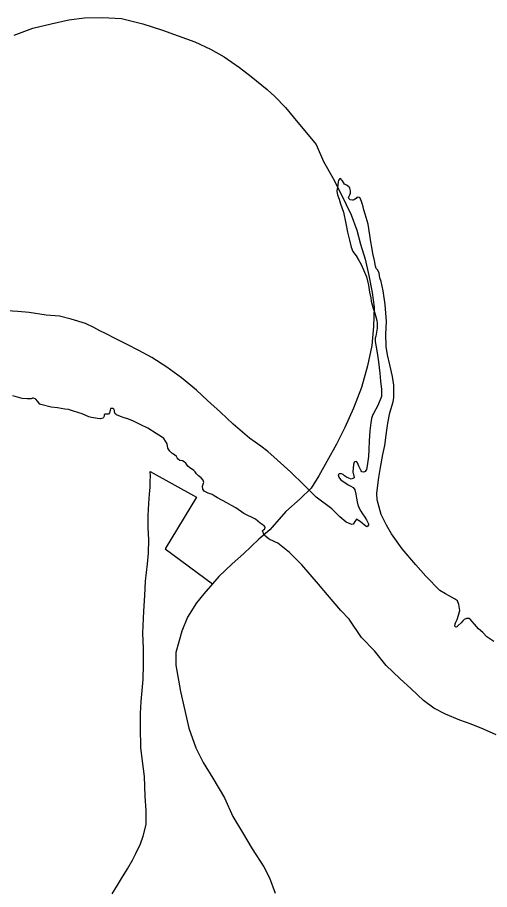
# Model space of a CAD drawing. Extents: x 1374139 to 1377472, y 1168351 to 1170484.
# Drawn here: x 1374603.3 to 1374632.6, y 1169825.6 to 1169879.7 of the extents above; entities that cross this region are included whole.
import ezdxf

# ---------------------------------------------------------------- set-up
doc = ezdxf.new("R2010")
doc.units = 0
doc.layers.add('Default', color=7, linetype='Continuous')

msp = doc.modelspace()

# ---------------------------------------------------------------- linework, layer by layer
at = {"layer": 'Default'}
for points in [[(1374603.063, 1169878.637), (1374604.217, 1169879.081), (1374605.362, 1169879.355), (1374606.458, 1169879.598), (1374607.425, 1169879.72), (1374608.554, 1169879.743), (1374609.723, 1169879.676), (1374611.056, 1169879.341), (1374612.28, 1169878.944), (1374613.243, 1169878.595), (1374614.276, 1169878.236), (1374615.261, 1169877.777), (1374616.096, 1169877.296), (1374617.053, 1169876.646), (1374617.779, 1169876.083), (1374618.768, 1169875.263), (1374619.253, 1169874.838), (1374619.92, 1169874.164), (1374620.397, 1169873.569), (1374621.827, 1169871.852), (1374622.269, 1169870.806), (1374622.872, 1169869.751), (1374623.373, 1169868.785), (1374623.988, 1169867.49), (1374624.349, 1169866.552), (1374624.58, 1169865.673), (1374624.861, 1169864.735), (1374625.083, 1169863.736), (1374625.296, 1169862.666), (1374625.417, 1169861.766), (1374625.382, 1169860.564), (1374625.277, 1169859.38), (1374625.013, 1169858.125), (1374624.639, 1169856.788), (1374624.146, 1169855.5), (1374623.591, 1169854.292), (1374623.075, 1169853.254), (1374622.488, 1169852.185), (1374621.99, 1169851.288), (1374621.51, 1169850.531), (1374620.819, 1169849.872), (1374619.929, 1169849.08), (1374618.944, 1169847.957), (1374618.262, 1169847.378), (1374617.315, 1169846.455), (1374616.593, 1169845.836), (1374615.784, 1169845.045), (1374615.252, 1169844.448), (1374614.838, 1169843.982), (1374614.395, 1169843.416)], [(1374623.585, 1169869.388), (1374623.514, 1169869.498), (1374623.453, 1169869.607), (1374623.412, 1169869.647), (1374623.361, 1169869.726), (1374623.321, 1169869.756), (1374623.271, 1169869.725), (1374623.242, 1169869.685), (1374623.213, 1169869.615), (1374623.184, 1169869.534), (1374623.156, 1169869.353), (1374623.157, 1169869.293), (1374623.129, 1169869.133), (1374623.101, 1169868.952), (1374623.154, 1169868.742), (1374623.237, 1169868.463), (1374623.32, 1169868.183), (1374623.507, 1169867.665), (1374623.655, 1169866.965), (1374623.762, 1169866.425), (1374623.888, 1169865.916), (1374623.993, 1169865.496), (1374624.096, 1169865.227), (1374624.309, 1169864.959), (1374624.442, 1169864.71), (1374624.615, 1169864.422), (1374624.76, 1169864.073), (1374624.935, 1169863.654), (1374625.061, 1169863.135), (1374625.136, 1169862.685), (1374625.21, 1169862.335), (1374625.233, 1169862.145), (1374625.296, 1169861.905), (1374625.368, 1169861.675), (1374625.462, 1169861.386), (1374625.525, 1169861.156), (1374625.577, 1169860.937), (1374625.599, 1169860.767), (1374625.613, 1169860.466), (1374625.566, 1169860.205), (1374625.519, 1169859.974), (1374625.491, 1169859.844), (1374625.493, 1169859.633), (1374625.559, 1169859.183), (1374625.634, 1169858.783), (1374625.699, 1169858.363), (1374625.767, 1169857.673), (1374625.823, 1169857.173), (1374625.88, 1169856.653), (1374625.875, 1169856.222), (1374625.652, 1169855.668), (1374625.388, 1169855.174), (1374625.34, 1169855.094), (1374625.253, 1169854.852), (1374625.206, 1169854.581), (1374625.152, 1169854.1), (1374625.1, 1169853.468), (1374625.087, 1169852.927), (1374625.062, 1169852.496), (1374625.035, 1169852.215), (1374624.989, 1169851.914), (1374624.942, 1169851.693), (1374624.863, 1169851.572), (1374624.784, 1169851.521), (1374624.664, 1169851.539), (1374624.613, 1169851.609), (1374624.542, 1169851.738), (1374624.47, 1169851.898), (1374624.377, 1169852.107), (1374624.316, 1169852.197), (1374624.217, 1169852.165), (1374624.177, 1169852.145), (1374624.139, 1169851.994), (1374624.105, 1169851.543), (1374624.179, 1169851.193), (1374624.169, 1169851.183), (1374624.09, 1169851.132), (1374624, 1169851.101), (1374623.95, 1169851.11), (1374623.84, 1169851.159), (1374623.709, 1169851.218), (1374623.578, 1169851.306), (1374623.487, 1169851.386), (1374623.397, 1169851.415), (1374623.327, 1169851.424), (1374623.237, 1169851.413), (1374623.178, 1169851.352), (1374623.23, 1169851.212), (1374623.331, 1169851.063), (1374623.493, 1169850.955), (1374623.664, 1169850.847), (1374623.815, 1169850.748), (1374623.966, 1169850.66), (1374624.127, 1169850.571), (1374624.228, 1169850.432), (1374624.292, 1169850.153), (1374624.314, 1169849.912), (1374624.357, 1169849.683), (1374624.41, 1169849.493), (1374624.482, 1169849.293), (1374624.584, 1169849.104)], [(1374623.585, 1169869.388), (1374623.514, 1169869.498), (1374623.453, 1169869.607), (1374623.412, 1169869.647), (1374623.361, 1169869.726), (1374623.321, 1169869.756), (1374623.271, 1169869.725), (1374623.242, 1169869.685), (1374623.213, 1169869.615), (1374623.184, 1169869.534), (1374623.156, 1169869.353), (1374623.157, 1169869.293), (1374623.129, 1169869.133), (1374623.101, 1169868.952), (1374623.154, 1169868.742), (1374623.237, 1169868.463), (1374623.32, 1169868.183), (1374623.507, 1169867.665), (1374623.655, 1169866.965), (1374623.762, 1169866.425), (1374623.888, 1169865.916), (1374623.993, 1169865.496), (1374624.096, 1169865.227), (1374624.309, 1169864.959), (1374624.442, 1169864.71), (1374624.615, 1169864.422), (1374624.76, 1169864.073), (1374624.935, 1169863.654), (1374625.061, 1169863.135), (1374625.136, 1169862.685), (1374625.21, 1169862.335), (1374625.233, 1169862.145), (1374625.296, 1169861.905), (1374625.368, 1169861.675), (1374625.462, 1169861.386), (1374625.525, 1169861.156), (1374625.577, 1169860.937), (1374625.599, 1169860.767), (1374625.613, 1169860.466), (1374625.566, 1169860.205), (1374625.519, 1169859.974), (1374625.491, 1169859.844), (1374625.493, 1169859.633), (1374625.559, 1169859.183), (1374625.634, 1169858.783), (1374625.699, 1169858.363), (1374625.767, 1169857.673), (1374625.823, 1169857.173), (1374625.88, 1169856.653), (1374625.875, 1169856.222), (1374625.652, 1169855.668), (1374625.388, 1169855.174), (1374625.34, 1169855.094), (1374625.253, 1169854.852), (1374625.206, 1169854.581), (1374625.152, 1169854.1), (1374625.1, 1169853.468), (1374625.087, 1169852.927), (1374625.062, 1169852.496), (1374625.035, 1169852.215), (1374624.989, 1169851.914), (1374624.942, 1169851.693), (1374624.863, 1169851.572), (1374624.784, 1169851.521), (1374624.664, 1169851.539), (1374624.613, 1169851.609), (1374624.542, 1169851.738), (1374624.47, 1169851.898), (1374624.377, 1169852.107), (1374624.316, 1169852.197), (1374624.217, 1169852.165), (1374624.177, 1169852.145), (1374624.139, 1169851.994), (1374624.105, 1169851.543), (1374624.179, 1169851.193), (1374624.169, 1169851.183), (1374624.09, 1169851.132), (1374624, 1169851.101), (1374623.95, 1169851.11), (1374623.84, 1169851.159), (1374623.709, 1169851.218), (1374623.578, 1169851.306), (1374623.487, 1169851.386), (1374623.397, 1169851.415), (1374623.327, 1169851.424), (1374623.237, 1169851.413), (1374623.178, 1169851.352), (1374623.23, 1169851.212), (1374623.331, 1169851.063), (1374623.493, 1169850.955), (1374623.664, 1169850.847), (1374623.815, 1169850.748), (1374623.966, 1169850.66), (1374624.127, 1169850.571), (1374624.228, 1169850.432), (1374624.292, 1169850.153), (1374624.314, 1169849.912), (1374624.357, 1169849.683), (1374624.41, 1169849.493), (1374624.482, 1169849.293), (1374624.584, 1169849.104)], [(1374632.855, 1169841.026), (1374632.422, 1169841.311), (1374632.169, 1169841.569), (1374631.906, 1169841.796), (1374631.643, 1169842.094), (1374631.511, 1169842.262), (1374631.389, 1169842.411), (1374631.339, 1169842.441), (1374631.229, 1169842.449), (1374631.149, 1169842.438), (1374631.02, 1169842.377), (1374630.921, 1169842.306), (1374630.823, 1169842.184), (1374630.635, 1169842.002), (1374630.556, 1169841.931), (1374630.496, 1169841.91), (1374630.426, 1169841.969), (1374630.444, 1169842.11), (1374630.493, 1169842.22), (1374630.571, 1169842.382), (1374630.657, 1169842.643), (1374630.705, 1169842.804), (1374630.733, 1169842.945), (1374630.669, 1169843.304), (1374630.586, 1169843.534), (1374630.405, 1169843.672), (1374629.852, 1169843.966), (1374629.509, 1169844.193), (1374628.63, 1169845.064), (1374628.001, 1169845.778), (1374627.16, 1169846.77), (1374626.499, 1169847.704), (1374626.183, 1169848.231), (1374625.855, 1169848.909), (1374625.604, 1169849.817), (1374625.589, 1169850.208), (1374625.653, 1169850.709), (1374625.717, 1169851.191), (1374625.819, 1169851.813), (1374625.969, 1169852.616), (1374626.082, 1169853.179), (1374626.192, 1169853.981), (1374626.265, 1169854.563), (1374626.387, 1169855.216), (1374626.608, 1169855.88), (1374626.645, 1169856.151), (1374626.645, 1169856.932), (1374626.569, 1169857.462), (1374626.4, 1169858.181), (1374626.243, 1169858.811), (1374626.176, 1169859.331), (1374626.147, 1169860.082), (1374626.177, 1169860.883), (1374626.104, 1169861.934), (1374625.974, 1169862.774), (1374625.847, 1169863.364), (1374625.774, 1169863.594), (1374625.753, 1169863.724), (1374625.741, 1169863.874), (1374625.649, 1169864.063), (1374625.547, 1169864.172), (1374625.496, 1169864.302), (1374625.442, 1169864.662), (1374625.346, 1169865.091), (1374625.272, 1169865.481), (1374625.217, 1169865.821), (1374625.143, 1169866.231), (1374625.054, 1169866.921), (1374624.857, 1169867.54), (1374624.774, 1169867.799), (1374624.731, 1169867.989), (1374624.679, 1169868.199), (1374624.637, 1169868.329), (1374624.596, 1169868.418), (1374624.545, 1169868.518), (1374624.484, 1169868.577), (1374624.394, 1169868.596), (1374624.354, 1169868.576), (1374624.295, 1169868.515), (1374624.206, 1169868.454), (1374624.127, 1169868.403), (1374624.077, 1169868.402), (1374623.927, 1169868.421), (1374623.856, 1169868.5), (1374623.835, 1169868.56), (1374623.903, 1169868.731), (1374623.942, 1169868.842), (1374623.95, 1169868.992), (1374623.918, 1169869.152), (1374623.887, 1169869.202), (1374623.837, 1169869.241), (1374623.806, 1169869.281), (1374623.696, 1169869.33), (1374623.585, 1169869.388)], [(1374632.855, 1169841.026), (1374632.422, 1169841.311), (1374632.169, 1169841.569), (1374631.906, 1169841.796), (1374631.643, 1169842.094), (1374631.511, 1169842.262), (1374631.389, 1169842.411), (1374631.339, 1169842.441), (1374631.229, 1169842.449), (1374631.149, 1169842.438), (1374631.02, 1169842.377), (1374630.921, 1169842.306), (1374630.823, 1169842.184), (1374630.635, 1169842.002), (1374630.556, 1169841.931), (1374630.496, 1169841.91), (1374630.426, 1169841.969), (1374630.444, 1169842.11), (1374630.493, 1169842.22), (1374630.571, 1169842.382), (1374630.657, 1169842.643), (1374630.705, 1169842.804), (1374630.733, 1169842.945), (1374630.669, 1169843.304), (1374630.586, 1169843.534), (1374630.405, 1169843.672), (1374629.852, 1169843.966), (1374629.509, 1169844.193), (1374628.63, 1169845.064), (1374628.001, 1169845.778), (1374627.16, 1169846.77), (1374626.499, 1169847.704), (1374626.183, 1169848.231), (1374625.855, 1169848.909), (1374625.604, 1169849.817), (1374625.589, 1169850.208), (1374625.653, 1169850.709), (1374625.717, 1169851.191), (1374625.819, 1169851.813), (1374625.969, 1169852.616), (1374626.082, 1169853.179), (1374626.192, 1169853.981), (1374626.265, 1169854.563), (1374626.387, 1169855.216), (1374626.608, 1169855.88), (1374626.645, 1169856.151), (1374626.645, 1169856.932), (1374626.569, 1169857.462), (1374626.4, 1169858.181), (1374626.243, 1169858.811), (1374626.176, 1169859.331), (1374626.147, 1169860.082), (1374626.177, 1169860.883), (1374626.104, 1169861.934), (1374625.974, 1169862.774), (1374625.847, 1169863.364), (1374625.774, 1169863.594), (1374625.753, 1169863.724), (1374625.741, 1169863.874), (1374625.649, 1169864.063), (1374625.547, 1169864.172), (1374625.496, 1169864.302), (1374625.442, 1169864.662), (1374625.346, 1169865.091), (1374625.272, 1169865.481), (1374625.217, 1169865.821), (1374625.143, 1169866.231), (1374625.054, 1169866.921), (1374624.857, 1169867.54), (1374624.774, 1169867.799), (1374624.731, 1169867.989), (1374624.679, 1169868.199), (1374624.637, 1169868.329), (1374624.596, 1169868.418), (1374624.545, 1169868.518), (1374624.484, 1169868.577), (1374624.394, 1169868.596), (1374624.354, 1169868.576), (1374624.295, 1169868.515), (1374624.206, 1169868.454), (1374624.127, 1169868.403), (1374624.077, 1169868.402), (1374623.927, 1169868.421), (1374623.856, 1169868.5), (1374623.835, 1169868.56), (1374623.903, 1169868.731), (1374623.942, 1169868.842), (1374623.95, 1169868.992), (1374623.918, 1169869.152), (1374623.887, 1169869.202), (1374623.837, 1169869.241), (1374623.806, 1169869.281), (1374623.696, 1169869.33), (1374623.585, 1169869.388)], [(1374624.584, 1169849.104), (1374624.696, 1169848.945), (1374624.848, 1169848.737), (1374624.94, 1169848.577), (1374625.012, 1169848.448), (1374625.063, 1169848.328), (1374625.064, 1169848.258), (1374625.025, 1169848.188), (1374624.986, 1169848.137), (1374624.895, 1169848.176), (1374624.815, 1169848.235), (1374624.673, 1169848.354), (1374624.552, 1169848.463), (1374624.441, 1169848.532), (1374624.331, 1169848.6), (1374624.281, 1169848.55), (1374624.223, 1169848.459), (1374624.164, 1169848.368), (1374624.115, 1169848.297), (1374624.025, 1169848.286), (1374623.925, 1169848.315), (1374623.673, 1169848.432), (1374623.29, 1169848.759), (1374622.784, 1169849.254), (1374621.826, 1169849.984), (1374621.048, 1169850.746), (1374620.239, 1169851.528), (1374619.4, 1169852.29), (1374618.825, 1169852.814), (1374618.381, 1169853.129), (1374617.676, 1169853.642), (1374616.666, 1169854.512), (1374615.868, 1169855.244), (1374615.07, 1169855.966), (1374614.383, 1169856.609), (1374613.454, 1169857.38), (1374612.547, 1169858.041), (1374611.621, 1169858.631), (1374610.806, 1169859.072), (1374610.082, 1169859.445), (1374609.379, 1169859.797), (1374608.735, 1169860.14), (1374608.394, 1169860.306), (1374608.012, 1169860.502), (1374607.499, 1169860.757), (1374606.607, 1169861.027), (1374605.875, 1169861.199), (1374605.055, 1169861.27), (1374603.994, 1169861.438), (1374603.294, 1169861.5), (1374602.325, 1169861.568)], [(1374624.584, 1169849.104), (1374624.696, 1169848.945), (1374624.848, 1169848.737), (1374624.94, 1169848.577), (1374625.012, 1169848.448), (1374625.063, 1169848.328), (1374625.064, 1169848.258), (1374625.025, 1169848.188), (1374624.986, 1169848.137), (1374624.895, 1169848.176), (1374624.815, 1169848.235), (1374624.673, 1169848.354), (1374624.552, 1169848.463), (1374624.441, 1169848.532), (1374624.331, 1169848.6), (1374624.281, 1169848.55), (1374624.223, 1169848.459), (1374624.164, 1169848.368), (1374624.115, 1169848.297), (1374624.025, 1169848.286), (1374623.925, 1169848.315), (1374623.673, 1169848.432), (1374623.29, 1169848.759), (1374622.784, 1169849.254), (1374621.826, 1169849.984), (1374621.048, 1169850.746), (1374620.239, 1169851.528), (1374619.4, 1169852.29), (1374618.825, 1169852.814), (1374618.381, 1169853.129), (1374617.676, 1169853.642), (1374616.666, 1169854.512), (1374615.868, 1169855.244), (1374615.07, 1169855.966), (1374614.383, 1169856.609), (1374613.454, 1169857.38), (1374612.547, 1169858.041), (1374611.621, 1169858.631), (1374610.806, 1169859.072), (1374610.082, 1169859.445), (1374609.379, 1169859.797), (1374608.735, 1169860.14), (1374608.394, 1169860.306), (1374608.012, 1169860.502), (1374607.499, 1169860.757), (1374606.607, 1169861.027), (1374605.875, 1169861.199), (1374605.055, 1169861.27), (1374603.994, 1169861.438), (1374603.294, 1169861.5), (1374602.325, 1169861.568)], [(1374619.444, 1169847.121), (1374619.303, 1169847.19), (1374619.093, 1169847.277), (1374618.952, 1169847.326), (1374618.841, 1169847.405), (1374618.67, 1169847.563), (1374618.599, 1169847.642), (1374618.538, 1169847.732), (1374618.497, 1169847.821), (1374618.496, 1169847.882), (1374618.555, 1169847.952), (1374618.624, 1169848.013), (1374618.643, 1169848.114), (1374618.582, 1169848.193), (1374618.35, 1169848.361), (1374618.057, 1169848.608), (1374617.334, 1169848.97), (1374616.82, 1169849.315), (1374616.558, 1169849.462), (1374616.267, 1169849.619), (1374615.683, 1169849.943), (1374615.492, 1169850.061), (1374615.351, 1169850.139), (1374615.111, 1169850.216), (1374614.869, 1169850.354), (1374614.788, 1169850.473), (1374614.766, 1169850.663), (1374614.823, 1169850.834), (1374614.833, 1169850.884), (1374614.801, 1169851.024), (1374614.669, 1169851.183), (1374614.518, 1169851.291), (1374614.478, 1169851.331), (1374614.396, 1169851.43), (1374614.305, 1169851.539), (1374614.224, 1169851.619), (1374613.962, 1169851.816), (1374613.841, 1169851.895), (1374613.719, 1169852.084), (1374613.628, 1169852.173), (1374613.518, 1169852.222), (1374613.347, 1169852.26), (1374613.247, 1169852.329), (1374613.186, 1169852.408), (1374613.145, 1169852.488), (1374613.014, 1169852.596), (1374612.913, 1169852.655), (1374612.852, 1169852.705), (1374612.731, 1169852.833), (1374612.609, 1169853.022), (1374612.575, 1169853.292), (1374612.362, 1169853.621), (1374612.211, 1169853.719), (1374611.879, 1169853.916), (1374611.355, 1169854.25), (1374610.923, 1169854.465), (1374610.471, 1169854.691), (1374610.129, 1169854.837), (1374609.899, 1169854.894), (1374609.678, 1169854.972), (1374609.427, 1169855.079), (1374609.397, 1169855.109), (1374609.336, 1169855.148), (1374609.295, 1169855.278), (1374609.304, 1169855.338), (1374609.294, 1169855.358), (1374609.253, 1169855.428), (1374609.182, 1169855.477), (1374609.092, 1169855.486), (1374609.052, 1169855.476), (1374609.024, 1169855.345), (1374608.976, 1169855.214), (1374608.917, 1169855.123), (1374608.757, 1169855.132), (1374608.687, 1169855.131), (1374608.658, 1169855.09), (1374608.649, 1169855), (1374608.62, 1169854.91), (1374608.57, 1169854.869), (1374608.431, 1169854.837), (1374608.241, 1169854.855), (1374607.87, 1169854.921), (1374607.71, 1169854.969), (1374607.288, 1169855.145), (1374606.747, 1169855.309), (1374606.446, 1169855.405), (1374606.206, 1169855.443), (1374605.745, 1169855.517), (1374605.365, 1169855.563), (1374604.714, 1169855.716), (1374604.664, 1169855.745), (1374604.522, 1169855.924), (1374604.41, 1169856.053), (1374604.26, 1169856.121), (1374604.2, 1169856.11), (1374604.12, 1169856.079), (1374603.881, 1169856.077), (1374603.551, 1169856.103), (1374602.989, 1169856.257)], [(1374619.444, 1169847.121), (1374619.303, 1169847.19), (1374619.093, 1169847.277), (1374618.952, 1169847.326), (1374618.841, 1169847.405), (1374618.67, 1169847.563), (1374618.599, 1169847.642), (1374618.538, 1169847.732), (1374618.497, 1169847.821), (1374618.496, 1169847.882), (1374618.555, 1169847.952), (1374618.624, 1169848.013), (1374618.643, 1169848.114), (1374618.582, 1169848.193), (1374618.35, 1169848.361), (1374618.057, 1169848.608), (1374617.334, 1169848.97), (1374616.82, 1169849.315), (1374616.558, 1169849.462), (1374616.267, 1169849.619), (1374615.683, 1169849.943), (1374615.492, 1169850.061), (1374615.351, 1169850.139), (1374615.111, 1169850.216), (1374614.869, 1169850.354), (1374614.788, 1169850.473), (1374614.766, 1169850.663), (1374614.823, 1169850.834), (1374614.833, 1169850.884), (1374614.801, 1169851.024), (1374614.669, 1169851.183), (1374614.518, 1169851.291), (1374614.478, 1169851.331), (1374614.396, 1169851.43), (1374614.305, 1169851.539), (1374614.224, 1169851.619), (1374613.962, 1169851.816), (1374613.841, 1169851.895), (1374613.719, 1169852.084), (1374613.628, 1169852.173), (1374613.518, 1169852.222), (1374613.347, 1169852.26), (1374613.247, 1169852.329), (1374613.186, 1169852.408), (1374613.145, 1169852.488), (1374613.014, 1169852.596), (1374612.913, 1169852.655), (1374612.852, 1169852.705), (1374612.731, 1169852.833), (1374612.609, 1169853.022), (1374612.575, 1169853.292), (1374612.362, 1169853.621), (1374612.211, 1169853.719), (1374611.879, 1169853.916), (1374611.355, 1169854.25), (1374610.923, 1169854.465), (1374610.471, 1169854.691), (1374610.129, 1169854.837), (1374609.899, 1169854.894), (1374609.678, 1169854.972), (1374609.427, 1169855.079), (1374609.397, 1169855.109), (1374609.336, 1169855.148), (1374609.295, 1169855.278), (1374609.304, 1169855.338), (1374609.294, 1169855.358), (1374609.253, 1169855.428), (1374609.182, 1169855.477), (1374609.092, 1169855.486), (1374609.052, 1169855.476), (1374609.024, 1169855.345), (1374608.976, 1169855.214), (1374608.917, 1169855.123), (1374608.757, 1169855.132), (1374608.687, 1169855.131), (1374608.658, 1169855.09), (1374608.649, 1169855), (1374608.62, 1169854.91), (1374608.57, 1169854.869), (1374608.431, 1169854.837), (1374608.241, 1169854.855), (1374607.87, 1169854.921), (1374607.71, 1169854.969), (1374607.288, 1169855.145), (1374606.747, 1169855.309), (1374606.446, 1169855.405), (1374606.206, 1169855.443), (1374605.745, 1169855.517), (1374605.365, 1169855.563), (1374604.714, 1169855.716), (1374604.664, 1169855.745), (1374604.522, 1169855.924), (1374604.41, 1169856.053), (1374604.26, 1169856.121), (1374604.2, 1169856.11), (1374604.12, 1169856.079), (1374603.881, 1169856.077), (1374603.551, 1169856.103), (1374602.989, 1169856.257)], [(1374609.153, 1169825.353), (1374609.476, 1169825.908), (1374609.731, 1169826.312), (1374610.093, 1169826.907), (1374610.406, 1169827.452), (1374610.621, 1169827.855), (1374610.903, 1169828.469), (1374611.077, 1169828.932), (1374611.258, 1169829.655), (1374611.268, 1169830.517), (1374611.206, 1169831.428), (1374611.151, 1169832.65), (1374611.03, 1169833.6), (1374610.94, 1169834.44), (1374610.904, 1169835.672), (1374610.904, 1169836.554), (1374610.954, 1169837.285), (1374611.067, 1169838.669), (1374611.086, 1169839.591), (1374611.094, 1169840.593), (1374611.062, 1169841.544), (1374611.115, 1169842.907), (1374611.183, 1169843.87), (1374611.222, 1169844.752), (1374611.339, 1169845.845), (1374611.41, 1169846.497), (1374611.42, 1169847.349), (1374611.381, 1169848.069), (1374611.378, 1169848.3), (1374611.382, 1169848.841), (1374611.422, 1169849.583), (1374611.475, 1169850.164), (1374611.5, 1169850.585), (1374611.516, 1169850.946), (1374611.521, 1169851.287), (1374611.518, 1169851.567), (1374614.394, 1169849.968), (1374612.446, 1169846.769), (1374615.38, 1169844.592)], [(1374609.153, 1169825.353), (1374609.476, 1169825.908), (1374609.731, 1169826.312), (1374610.093, 1169826.907), (1374610.406, 1169827.452), (1374610.621, 1169827.855), (1374610.903, 1169828.469), (1374611.077, 1169828.932), (1374611.258, 1169829.655), (1374611.268, 1169830.517), (1374611.206, 1169831.428), (1374611.151, 1169832.65), (1374611.03, 1169833.6), (1374610.94, 1169834.44), (1374610.904, 1169835.672), (1374610.904, 1169836.554), (1374610.954, 1169837.285), (1374611.067, 1169838.669), (1374611.086, 1169839.591), (1374611.094, 1169840.593), (1374611.062, 1169841.544), (1374611.115, 1169842.907), (1374611.183, 1169843.87), (1374611.222, 1169844.752), (1374611.339, 1169845.845), (1374611.41, 1169846.497), (1374611.42, 1169847.349), (1374611.381, 1169848.069), (1374611.378, 1169848.3), (1374611.382, 1169848.841), (1374611.422, 1169849.583), (1374611.475, 1169850.164), (1374611.5, 1169850.585), (1374611.516, 1169850.946), (1374611.521, 1169851.287), (1374611.518, 1169851.567), (1374614.394, 1169849.968), (1374612.446, 1169846.769), (1374615.38, 1169844.592)], [(1374633.006, 1169835.237), (1374632.213, 1169835.579), (1374631.45, 1169835.88), (1374630.737, 1169836.143), (1374629.844, 1169836.503), (1374629.13, 1169836.875), (1374628.485, 1169837.359), (1374627.716, 1169838.091), (1374627.01, 1169838.714), (1374626.16, 1169839.536), (1374625.44, 1169840.439), (1374624.641, 1169841.261), (1374623.878, 1169842.394), (1374623.361, 1169842.939), (1374622.53, 1169843.911), (1374621.963, 1169844.576), (1374620.939, 1169845.776), (1374620.17, 1169846.549), (1374619.444, 1169847.121)], [(1374633.006, 1169835.237), (1374632.213, 1169835.579), (1374631.45, 1169835.88), (1374630.737, 1169836.143), (1374629.844, 1169836.503), (1374629.13, 1169836.875), (1374628.485, 1169837.359), (1374627.716, 1169838.091), (1374627.01, 1169838.714), (1374626.16, 1169839.536), (1374625.44, 1169840.439), (1374624.641, 1169841.261), (1374623.878, 1169842.394), (1374623.361, 1169842.939), (1374622.53, 1169843.911), (1374621.963, 1169844.576), (1374620.939, 1169845.776), (1374620.17, 1169846.549), (1374619.444, 1169847.121)], [(1374614.395, 1169843.416), (1374613.827, 1169842.528), (1374613.478, 1169841.652), (1374613.104, 1169840.346), (1374613.094, 1169839.554), (1374613.404, 1169837.925), (1374613.668, 1169836.736), (1374613.921, 1169835.647), (1374614.346, 1169834.43), (1374614.797, 1169833.513), (1374615.408, 1169832.529), (1374616.132, 1169831.315), (1374616.636, 1169830.169), (1374617.238, 1169829.164), (1374617.85, 1169828.149), (1374618.562, 1169827.045), (1374618.911, 1169826.358), (1374619.272, 1169825.411)]]:
    msp.add_lwpolyline(points, dxfattribs=at)

doc.saveas('drawing.dxf')
